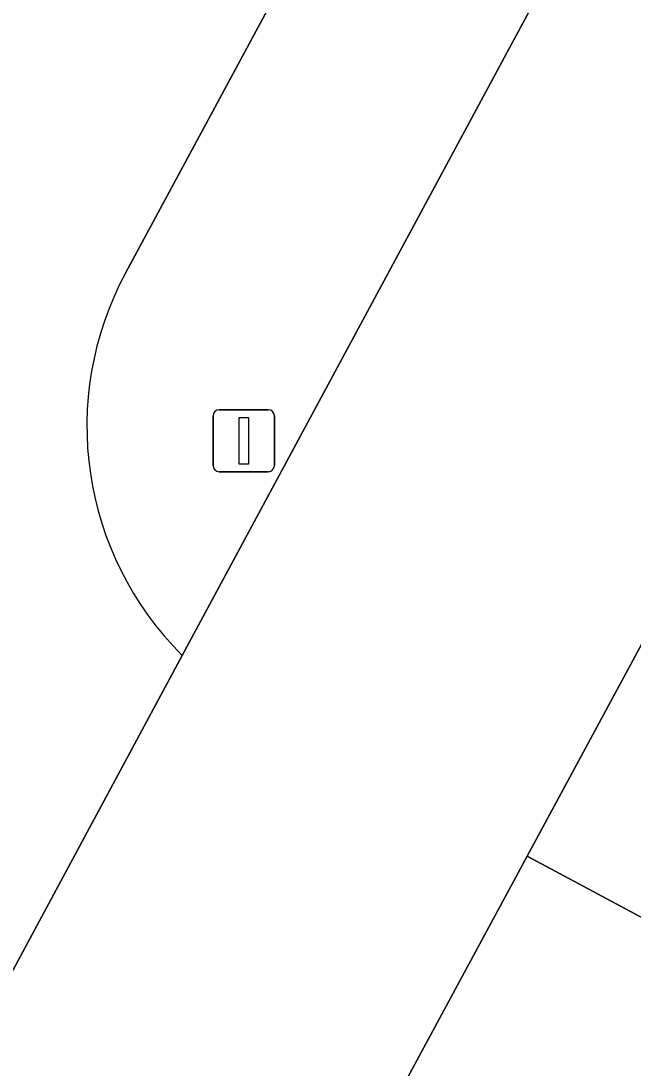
# Model space of a CAD drawing. Extents: x 159489 to 160304, y 383825 to 384531.
# Drawn here: x 159848.58 to 159858.45, y 384093.22 to 384110.12 of the extents above; entities that cross this region are included whole.
import ezdxf

# ---------------------------------------------------------------- set-up
doc = ezdxf.new("R2010")
doc.units = 0
for name, color, linetype in [('IMGEO_Berm_groen', 7, 'Continuous'), ('IMGEO_OVBaan_gesloten', 7, 'Continuous'), ('IMGEO_Rijbaan_lokaal_gesloten', 7, 'Continuous'), ('IMGEO_Verkeersregelinstallatiepaal', 7, 'Continuous')]:
    doc.layers.add(name, color=color, linetype=linetype)

msp = doc.modelspace()

# ---------------------------------------------------------------- linework, layer by layer
at = {"layer": 'IMGEO_Berm_groen'}
msp.add_lwpolyline([(159890.072, 384152.355), (159887.537, 384153.695), (159884.987, 384148.942), (159883.06, 384145.447), (159880.834, 384141.273), (159856.746, 384096.64), (159859.316, 384095.263), (159863.593, 384103.225)], close=True, dxfattribs=at)
for points in [[(159851.185, 384099.877), (159859.407, 384115.156), (159875.621, 384145.351)], [(159865.935, 384138.962), (159867.537, 384138.085), (159865.274, 384133.885), (159850.273, 384106.058)]]:
    msp.add_lwpolyline(points, dxfattribs=at)
msp.add_arc((159854.866, 384103.578), 5.219, 151.6293, 225.1574, dxfattribs=at)
at = {"layer": 'IMGEO_OVBaan_gesloten'}
for points in [[(159893.253, 384178.177), (159888.635, 384169.463), (159885.992, 384164.565), (159883.869, 384160.64), (159881.839, 384156.886), (159879.235, 384152.071), (159877.35, 384148.57), (159875.621, 384145.351), (159859.407, 384115.156), (159851.185, 384099.877), (159848.384, 384094.67), (159844.928, 384088.249)], [(159854.136, 384091.803), (159856.746, 384096.64), (159880.834, 384141.273), (159883.06, 384145.447), (159884.987, 384148.942), (159887.537, 384153.695), (159889.629, 384157.595), (159891.699, 384161.454)]]:
    msp.add_lwpolyline(points, dxfattribs=at)
at = {"layer": 'IMGEO_Rijbaan_lokaal_gesloten'}
for points in [[(159850.273, 384106.058), (159865.274, 384133.885), (159867.537, 384138.085), (159865.935, 384138.962), (159862.941, 384140.583), (159857.656, 384131.382), (159855.234, 384126.903), (159856.858, 384126.025), (159849.669, 384112.727), (159849.025, 384111.514), (159847.394, 384112.379), (159837.844, 384094.373), (159835.74, 384090.56), (159837.077, 384089.883)], [(159848.384, 384094.67), (159851.185, 384099.877)], [(159920.135, 384063.9), (159911.385, 384067.372), (159902.185, 384072.3), (159900.235, 384073.345), (159859.316, 384095.263), (159856.746, 384096.64), (159854.136, 384091.803), (159909.127, 384062.354), (159956.89, 384043.441)]]:
    msp.add_lwpolyline(points, dxfattribs=at)
msp.add_arc((159854.866, 384103.578), 5.219, 151.6293, 225.1574, dxfattribs=at)
at = {"layer": 'IMGEO_Verkeersregelinstallatiepaal'}
for p, q in [((159851.682, 384102.943), (159851.682, 384103.743)), ((159851.682, 384103.743), (159851.682, 384102.943)), ((159851.782, 384103.843), (159852.572, 384103.843)), ((159852.572, 384103.843), (159851.782, 384103.843)), ((159852.672, 384103.743), (159852.672, 384102.943)), ((159852.672, 384102.943), (159852.672, 384103.743)), ((159852.572, 384102.843), (159851.782, 384102.843)), ((159851.782, 384102.843), (159852.572, 384102.843))]:
    msp.add_line(p, q, dxfattribs=at)
msp.add_lwpolyline([(159852.102, 384103.718), (159852.252, 384103.718), (159852.252, 384102.968), (159852.102, 384102.968), (159852.102, 384103.718)], dxfattribs=at)
for centre, start, end in [((159851.782, 384103.743), 90, 180), ((159851.782, 384103.743), 90, 180), ((159852.572, 384103.743), 0, 90), ((159852.572, 384103.743), 360, 90), ((159851.782, 384102.943), 180, 270), ((159851.782, 384102.943), 180, 270), ((159852.572, 384102.943), 270, 0), ((159852.572, 384102.943), 270, 0)]:
    msp.add_arc(centre, 0.1, start, end, dxfattribs=at)

doc.saveas('drawing.dxf')
